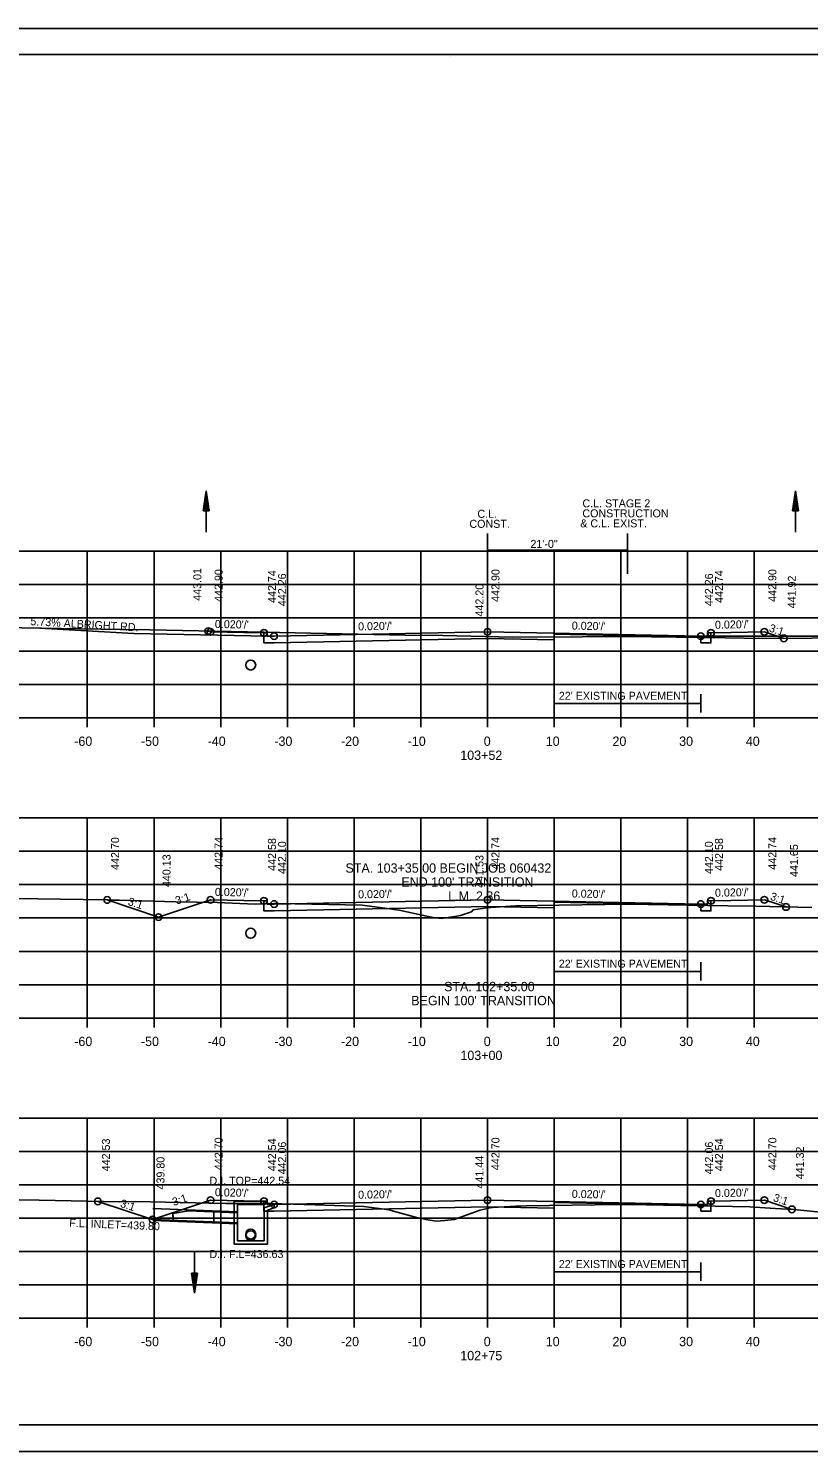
# Model space of a CAD drawing. Extents: x 1538688 to 1540766, y 656250 to 671912.
# Drawn here: x 1538789.4 to 1538906.3, y 656764.6 to 656977.9 of the extents above; entities that cross this region are included whole.
import ezdxf

# ---------------------------------------------------------------- set-up
doc = ezdxf.new("R2010")
doc.units = 0
for name, color, linetype in [('15', 7, 'Continuous'), ('16', 7, 'Continuous'), ('18', 7, 'Continuous'), ('19', 7, 'Continuous'), ('20', 7, 'Continuous'), ('22', 7, 'Continuous'), ('26', 7, 'Continuous'), ('39', 7, 'Continuous'), ('41', 7, 'Continuous'), ('42', 7, 'Continuous'), ('7', 7, 'Continuous'), ('Borings', 7, 'Continuous'), ('Default', 7, 'Continuous'), ('Horizontal Alignment', 7, 'Continuous'), ('RipRap', 7, 'Continuous'), ('Wall Heights', 7, 'Continuous')]:
    doc.layers.add(name, color=color, linetype=linetype)

msp = doc.modelspace()

# ---------------------------------------------------------------- linework, layer by layer
at = {"layer": '15'}
for p, q in [((1538815.57, 656905.59), (1538816.02, 656908.59)), ((1538815.64, 656905.59), (1538816.02, 656908.09)), ((1538815.72, 656905.59), (1538816.02, 656907.58)), ((1538815.79, 656905.59), (1538816.02, 656907.08)), ((1538816.47, 656905.59), (1538816.02, 656908.59)), ((1538816.39, 656905.59), (1538816.02, 656908.09)), ((1538816.31, 656905.59), (1538816.02, 656907.58)), ((1538816.24, 656905.59), (1538816.02, 656907.08)), ((1538903.89, 656905.59), (1538904.34, 656908.59)), ((1538903.96, 656905.59), (1538904.34, 656908.09)), ((1538904.04, 656905.59), (1538904.34, 656907.58)), ((1538904.12, 656905.59), (1538904.34, 656907.08)), ((1538904.79, 656905.59), (1538904.34, 656908.59)), ((1538904.71, 656905.59), (1538904.34, 656908.09)), ((1538904.64, 656905.59), (1538904.34, 656907.58)), ((1538904.56, 656905.59), (1538904.34, 656907.08)), ((1538816.47, 656905.59), (1538815.57, 656905.59)), ((1538815.87, 656905.59), (1538816.02, 656906.57)), ((1538815.95, 656905.59), (1538816.02, 656906.07)), ((1538816.16, 656905.59), (1538816.02, 656906.57)), ((1538816.09, 656905.59), (1538816.02, 656906.07)), ((1538904.79, 656905.59), (1538903.89, 656905.59)), ((1538904.19, 656905.59), (1538904.34, 656906.57)), ((1538904.27, 656905.59), (1538904.34, 656906.07)), ((1538904.48, 656905.59), (1538904.34, 656906.57)), ((1538904.41, 656905.59), (1538904.34, 656906.07))]:
    msp.add_line(p, q, dxfattribs=at)
at = {"layer": '16'}
for p, q in [((1538790.18, 656888.05), (1538805.18, 656887.19)), ((1538805.18, 656887.19), (1538825.18, 656886.79)), ((1538891.18, 656886.79), (1538911.18, 656886.79))]:
    msp.add_line(p, q, dxfattribs=at)
at = {"layer": '18'}
msp.add_lwpolyline([(1538737.19, 656888.86), (1538742.03, 656888.8), (1538752.15, 656888.7), (1538759.68, 656888.6), (1538766.9, 656888.53), (1538780.14, 656888.28), (1538784.82, 656888.17), (1538788.37, 656888.08), (1538803.16, 656887.83), (1538803.73, 656887.82), (1538807.57, 656887.75), (1538824.63, 656887.39), (1538827, 656887.35), (1538845.83, 656886.97), (1538851.49, 656886.9), (1538861.93, 656886.67), (1538872.4, 656886.73), (1538879.09, 656886.78), (1538893.84, 656886.54), (1538899.36, 656886.45), (1538914.28, 656886.58)], dxfattribs=at)
at = {"layer": '19'}
for p, q in [((1538718.18, 656859.56), (1538998.18, 656859.56)), ((1538798.18, 656829.56), (1538798.18, 656859.56)), ((1538808.18, 656829.56), (1538808.18, 656859.56)), ((1538818.18, 656829.56), (1538818.18, 656859.56)), ((1538828.18, 656829.56), (1538828.18, 656859.56)), ((1538838.18, 656829.56), (1538838.18, 656859.56)), ((1538848.18, 656829.56), (1538848.18, 656859.56)), ((1538858.18, 656829.56), (1538858.18, 656859.56)), ((1538868.18, 656829.56), (1538868.18, 656859.56)), ((1538878.18, 656829.56), (1538878.18, 656859.56)), ((1538888.18, 656829.56), (1538888.18, 656859.56)), ((1538898.18, 656829.56), (1538898.18, 656859.56)), ((1538718.18, 656854.56), (1538998.18, 656854.56)), ((1538718.18, 656849.56), (1538998.18, 656849.56)), ((1538718.18, 656844.56), (1538998.18, 656844.56)), ((1538718.18, 656839.56), (1538998.18, 656839.56)), ((1538868.17, 656837.93), (1538868.17, 656835.18)), ((1538890.17, 656837.93), (1538890.17, 656835.18)), ((1538718.18, 656834.56), (1538998.18, 656834.56)), ((1538890.17, 656836.55), (1538868.17, 656836.55)), ((1538718.18, 656829.56), (1538998.18, 656829.56)), ((1538718.18, 656829.56), (1538998.18, 656829.56)), ((1538798.18, 656828.16), (1538798.18, 656829.56)), ((1538808.18, 656828.16), (1538808.18, 656829.56)), ((1538818.18, 656828.16), (1538818.18, 656829.56)), ((1538828.18, 656828.16), (1538828.18, 656829.56)), ((1538838.18, 656828.16), (1538838.18, 656829.56)), ((1538848.18, 656828.16), (1538848.18, 656829.56)), ((1538858.18, 656828.16), (1538858.18, 656829.56)), ((1538868.18, 656828.16), (1538868.18, 656829.56)), ((1538878.18, 656828.16), (1538878.18, 656829.56)), ((1538888.18, 656828.16), (1538888.18, 656829.56)), ((1538898.18, 656828.16), (1538898.18, 656829.56)), ((1538718.18, 656814.56), (1538998.18, 656814.56)), ((1538718.18, 656814.56), (1538998.18, 656814.56)), ((1538798.18, 656784.56), (1538798.18, 656814.56)), ((1538798.18, 656784.56), (1538798.18, 656814.56)), ((1538808.18, 656784.56), (1538808.18, 656814.56)), ((1538808.18, 656784.56), (1538808.18, 656814.56)), ((1538818.18, 656784.56), (1538818.18, 656814.56)), ((1538818.18, 656784.56), (1538818.18, 656814.56)), ((1538828.18, 656784.56), (1538828.18, 656814.56)), ((1538828.18, 656784.56), (1538828.18, 656814.56)), ((1538838.18, 656784.56), (1538838.18, 656814.56)), ((1538838.18, 656784.56), (1538838.18, 656814.56)), ((1538848.18, 656784.56), (1538848.18, 656814.56)), ((1538848.18, 656784.56), (1538848.18, 656814.56)), ((1538858.18, 656784.56), (1538858.18, 656814.56)), ((1538858.18, 656784.56), (1538858.18, 656814.56)), ((1538868.18, 656784.56), (1538868.18, 656814.56)), ((1538868.18, 656784.56), (1538868.18, 656814.56)), ((1538878.18, 656784.56), (1538878.18, 656814.56)), ((1538878.18, 656784.56), (1538878.18, 656814.56)), ((1538888.18, 656784.56), (1538888.18, 656814.56)), ((1538888.18, 656784.56), (1538888.18, 656814.56)), ((1538898.18, 656784.56), (1538898.18, 656814.56)), ((1538898.18, 656784.56), (1538898.18, 656814.56)), ((1538718.18, 656809.56), (1538998.18, 656809.56)), ((1538718.18, 656809.56), (1538998.18, 656809.56)), ((1538718.18, 656804.56), (1538998.18, 656804.56)), ((1538718.18, 656804.56), (1538998.18, 656804.56)), ((1538807.98, 656801.02), (1538820.68, 656800.52)), ((1538820.18, 656802.1), (1538824.93, 656802.1)), ((1538820.18, 656800.6), (1538820.18, 656802.1)), ((1538820.68, 656800.6), (1538820.68, 656801.6)), ((1538820.68, 656801.6), (1538824.68, 656801.6)), ((1538825.01, 656801.94), (1538824.68, 656801.6)), ((1538826.18, 656801.62), (1538824.68, 656801.1)), ((1538824.68, 656800.6), (1538824.68, 656801.1)), ((1538825.01, 656801.94), (1538824.93, 656802.1)), ((1538826.18, 656801.09), (1538825.18, 656800.75)), ((1538825.18, 656800.6), (1538825.18, 656800.75)), ((1538718.18, 656799.56), (1538998.18, 656799.56)), ((1538718.18, 656799.56), (1538998.18, 656799.56)), ((1538807.98, 656799.36), (1538820.68, 656798.86)), ((1538807.98, 656799.19), (1538820.68, 656798.69)), ((1538811.03, 656799.94), (1538811.03, 656799.24)), ((1538718.18, 656794.56), (1538998.18, 656794.56)), ((1538718.18, 656794.56), (1538998.18, 656794.56)), ((1538814.23, 656794.48), (1538814.23, 656788.3)), ((1538868.17, 656792.9), (1538868.17, 656790.15)), ((1538890.17, 656792.9), (1538890.17, 656790.15)), ((1538813.78, 656791.3), (1538814.23, 656788.3)), ((1538813.78, 656791.3), (1538814.68, 656791.3)), ((1538813.85, 656791.3), (1538814.23, 656788.8)), ((1538813.93, 656791.3), (1538814.23, 656789.31)), ((1538814, 656791.3), (1538814.23, 656789.81)), ((1538814.08, 656791.3), (1538814.23, 656790.32)), ((1538814.16, 656791.3), (1538814.23, 656790.82)), ((1538814.68, 656791.3), (1538814.23, 656788.3)), ((1538814.38, 656791.3), (1538814.23, 656790.32)), ((1538814.53, 656791.3), (1538814.23, 656789.31)), ((1538814.6, 656791.3), (1538814.23, 656788.8)), ((1538814.45, 656791.3), (1538814.23, 656789.81)), ((1538814.3, 656791.3), (1538814.23, 656790.82)), ((1538890.17, 656791.52), (1538868.17, 656791.52)), ((1538718.18, 656789.56), (1538998.18, 656789.56)), ((1538718.18, 656789.56), (1538998.18, 656789.56)), ((1538718.18, 656784.56), (1538998.18, 656784.56)), ((1538718.18, 656784.56), (1538998.18, 656784.56)), ((1538718.18, 656784.56), (1538998.18, 656784.56)), ((1538798.18, 656783.16), (1538798.18, 656784.56)), ((1538808.18, 656783.16), (1538808.18, 656784.56)), ((1538818.18, 656783.16), (1538818.18, 656784.56)), ((1538828.18, 656783.16), (1538828.18, 656784.56)), ((1538838.18, 656783.16), (1538838.18, 656784.56)), ((1538848.18, 656783.16), (1538848.18, 656784.56)), ((1538858.18, 656783.16), (1538858.18, 656784.56)), ((1538868.18, 656783.16), (1538868.18, 656784.56)), ((1538878.18, 656783.16), (1538878.18, 656784.56)), ((1538888.18, 656783.16), (1538888.18, 656784.56)), ((1538898.18, 656783.16), (1538898.18, 656784.56))]:
    msp.add_line(p, q, dxfattribs=at)
for points in [[(1538780.55, 656847.56), (1538797.56, 656847.32), (1538801.16, 656847.26), (1538801.59, 656847.25), (1538801.9, 656847.25), (1538802.98, 656847.23), (1538811.47, 656846.99), (1538817.65, 656846.86), (1538823.36, 656846.62), (1538826.27, 656846.73), (1538826.86, 656846.73), (1538839.37, 656846.49), (1538843.54, 656845.91), (1538844.16, 656845.85), (1538844.96, 656845.72), (1538849.09, 656844.85), (1538850.05, 656844.65), (1538851.23, 656844.48), (1538853.3, 656844.76), (1538854.15, 656844.92), (1538855.78, 656845.49), (1538856.03, 656845.79), (1538857.42, 656845.96), (1538858, 656846.07), (1538860.1, 656846.24), (1538862.41, 656846.37), (1538868.88, 656846.48), (1538879.26, 656846.62), (1538894.22, 656846.38), (1538898.4, 656846.31), (1538906.8, 656846.12)], [(1538801.15, 656847.26), (1538808.86, 656844.69), (1538816.67, 656847.29), (1538821.67, 656847.19), (1538824.67, 656847.13), (1538825.17, 656847.13), (1538825.18, 656846.63), (1538826.18, 656846.65), (1538858.18, 656847.29), (1538890.18, 656846.65), (1538891.18, 656846.63), (1538891.19, 656847.13), (1538891.69, 656847.13), (1538894.69, 656847.19), (1538899.69, 656847.29), (1538902.94, 656846.21)], [(1538891.69, 656847.13), (1538891.69, 656845.63), (1538890.18, 656845.65), (1538890.18, 656845.65), (1538890.18, 656846.48), (1538868.18, 656846.92), (1538868.18, 656846.09), (1538858.18, 656846.29), (1538826.18, 656845.65), (1538824.67, 656845.63), (1538824.67, 656847.13)], [(1538787.98, 656802.29), (1538790.96, 656802.24), (1538803.03, 656802.02), (1538805.34, 656802.04), (1538818.97, 656801.78), (1538821.78, 656801.75), (1538825.71, 656801.74), (1538832.33, 656801.54), (1538839.62, 656801.33), (1538843.43, 656800.8), (1538844.09, 656800.6), (1538847.72, 656799.6), (1538848.73, 656799.43), (1538848.95, 656799.38), (1538850.48, 656799.11), (1538851.77, 656799.19), (1538853.18, 656799.36), (1538856.95, 656800.71), (1538857.04, 656800.75), (1538858.83, 656801.14), (1538858.85, 656801.15), (1538858.91, 656801.15), (1538862.45, 656801.38), (1538864.05, 656801.4), (1538877.76, 656801.6), (1538879.25, 656801.62), (1538879.25, 656801.62), (1538879.41, 656801.62), (1538897.52, 656801.27), (1538901.33, 656801.02), (1538904.1, 656800.87), (1538909.04, 656800.38)], [(1538799.77, 656802.08), (1538807.95, 656799.36), (1538816.67, 656802.26), (1538821.67, 656802.16), (1538824.67, 656802.1), (1538825.17, 656802.1), (1538825.18, 656801.6), (1538826.18, 656801.62), (1538858.18, 656802.26), (1538890.18, 656801.62), (1538891.18, 656801.6), (1538891.19, 656802.1), (1538891.69, 656802.1), (1538894.69, 656802.16), (1538899.69, 656802.26), (1538903.83, 656800.88)], [(1538811.03, 656799.24), (1538811.02, 656800.24), (1538813.33, 656800.65), (1538817.16, 656800.49), (1538817.16, 656798.99)], [(1538811.04, 656800.24), (1538813.32, 656800.65), (1538820.68, 656800.36)], [(1538825.18, 656800.6), (1538825.18, 656795.68), (1538822.68, 656795.68), (1538820.18, 656795.68), (1538820.18, 656800.6)], [(1538824.68, 656800.6), (1538824.68, 656796.18), (1538822.68, 656796.18), (1538820.68, 656796.18), (1538820.68, 656800.6)], [(1538891.69, 656802.1), (1538891.69, 656800.6), (1538890.18, 656800.62), (1538890.18, 656800.62), (1538890.18, 656801.45), (1538868.18, 656801.89), (1538868.18, 656801.06), (1538858.18, 656801.26), (1538826.18, 656800.62), (1538824.67, 656800.6), (1538824.67, 656802.1)], [(1538826.18, 656801.09), (1538826.18, 656801.62)]]:
    msp.add_lwpolyline(points, dxfattribs=at)
for centre, radius in [((1538801.15, 656847.26), 0.5), ((1538816.67, 656847.29), 0.5), ((1538824.67, 656847.13), 0.5), ((1538858.18, 656847.29), 0.5), ((1538891.69, 656847.13), 0.5), ((1538899.69, 656847.29), 0.5), ((1538808.86, 656844.69), 0.5), ((1538826.18, 656846.65), 0.5), ((1538890.18, 656846.65), 0.5), ((1538902.94, 656846.21), 0.5), ((1538822.68, 656842.27), 0.75), ((1538799.77, 656802.08), 0.5), ((1538816.67, 656802.26), 0.5), ((1538824.67, 656802.1), 0.5), ((1538858.18, 656802.26), 0.5), ((1538891.69, 656802.1), 0.5), ((1538899.69, 656802.26), 0.5), ((1538826.18, 656801.62), 0.5), ((1538890.18, 656801.62), 0.5), ((1538903.83, 656800.88), 0.5), ((1538807.95, 656799.36), 0.5), ((1538822.68, 656797.18), 0.75), ((1538822.68, 656796.93), 0.75)]:
    msp.add_circle(centre, radius, dxfattribs=at)
at = {"layer": '20'}
msp.add_lwpolyline([(1538816.32, 656887.57), (1538816.67, 656887.45), (1538821.67, 656887.35), (1538824.67, 656887.29), (1538825.17, 656887.29), (1538825.18, 656886.79), (1538826.18, 656886.81), (1538858.18, 656887.45), (1538890.18, 656886.81), (1538891.18, 656886.79), (1538891.19, 656887.29), (1538891.69, 656887.29), (1538894.69, 656887.35), (1538899.69, 656887.45), (1538902.61, 656886.48)], dxfattribs=at)
at = {"layer": '22'}
for p, q in [((1538718.18, 656899.56), (1538998.18, 656899.56)), ((1538798.18, 656874.56), (1538798.18, 656899.56)), ((1538808.18, 656874.56), (1538808.18, 656899.56)), ((1538818.18, 656874.56), (1538818.18, 656899.56)), ((1538828.18, 656874.56), (1538828.18, 656899.56)), ((1538838.18, 656874.56), (1538838.18, 656899.56)), ((1538848.18, 656874.56), (1538848.18, 656899.56)), ((1538858.18, 656874.56), (1538858.18, 656899.56)), ((1538868.18, 656874.56), (1538868.18, 656899.56)), ((1538878.18, 656874.56), (1538878.18, 656899.56)), ((1538888.18, 656874.56), (1538888.18, 656899.56)), ((1538898.18, 656874.56), (1538898.18, 656899.56)), ((1538718.18, 656894.56), (1538998.18, 656894.56)), ((1538718.18, 656889.56), (1538998.18, 656889.56)), ((1538718.18, 656884.56), (1538998.18, 656884.56)), ((1538718.18, 656879.56), (1538998.18, 656879.56)), ((1538718.18, 656874.56), (1538998.18, 656874.56))]:
    msp.add_line(p, q, dxfattribs=at)
at = {"layer": '26'}
for p, q in [((1538687.78, 656977.91), (1539021.11, 656977.91)), ((1538687.78, 656764.58), (1539021.11, 656764.58))]:
    msp.add_line(p, q, dxfattribs=at)
msp.add_lwpolyline([(1538687.77, 656977.91), (1539021.11, 656977.91), (1539021.11, 656764.57), (1538687.77, 656764.57)], close=True, dxfattribs=at)
for centre in [(1538816.32, 656887.57), (1538816.67, 656887.45), (1538858.18, 656887.45), (1538899.69, 656887.45), (1538824.67, 656887.29), (1538826.18, 656886.81), (1538826.18, 656886.81), (1538890.18, 656886.81), (1538890.18, 656886.81), (1538891.69, 656887.29), (1538902.61, 656886.48)]:
    msp.add_circle(centre, 0.5, dxfattribs=at)
at = {"layer": '39'}
for p, q in [((1538816.02, 656902.41), (1538816.02, 656908.59)), ((1538904.34, 656902.41), (1538904.34, 656908.59))]:
    msp.add_line(p, q, dxfattribs=at)
msp.add_circle((1538822.68, 656882.48), 0.75, dxfattribs=at)
at = {"layer": '7'}
for p, q in [((1538868.17, 656878.09), (1538868.17, 656875.34)), ((1538890.17, 656878.09), (1538890.17, 656875.34)), ((1538890.17, 656876.71), (1538868.17, 656876.71))]:
    msp.add_line(p, q, dxfattribs=at)
at = {"layer": 'Borings'}
for p, q in [((1538718.18, 656874.56), (1538998.18, 656874.56)), ((1538798.18, 656873.16), (1538798.18, 656874.56)), ((1538808.18, 656873.16), (1538808.18, 656874.56)), ((1538818.18, 656873.16), (1538818.18, 656874.56)), ((1538828.18, 656873.16), (1538828.18, 656874.56)), ((1538838.18, 656873.16), (1538838.18, 656874.56)), ((1538848.18, 656873.16), (1538848.18, 656874.56)), ((1538858.18, 656873.16), (1538858.18, 656874.56)), ((1538868.18, 656873.16), (1538868.18, 656874.56)), ((1538878.18, 656873.16), (1538878.18, 656874.56)), ((1538888.18, 656873.16), (1538888.18, 656874.56)), ((1538898.18, 656873.16), (1538898.18, 656874.56))]:
    msp.add_line(p, q, dxfattribs=at)
at = {"layer": 'Default'}
for p, q in [((1538858.18, 656902.22), (1538858.18, 656888.88)), ((1538879.17, 656902.22), (1538879.17, 656896.15)), ((1538879.17, 656899.72), (1538858.18, 656899.72))]:
    msp.add_line(p, q, dxfattribs=at)
at = {"layer": 'RipRap'}
for p, q in [((1538700.18, 656974.02), (1539016.36, 656974.02)), ((1538852.7, 656973.76), (1538852.7, 656973.76)), ((1538852.7, 656973.76), (1538852.7, 656973.76)), ((1539016.36, 656768.56), (1538700.18, 656768.56))]:
    msp.add_line(p, q, dxfattribs=at)
at = {"layer": 'Wall Heights'}
msp.add_lwpolyline([(1538891.69, 656887.29), (1538891.69, 656885.79), (1538890.18, 656885.81), (1538890.18, 656885.81), (1538890.18, 656886.65), (1538868.18, 656887.09), (1538868.18, 656886.25), (1538858.18, 656886.45), (1538826.18, 656885.81), (1538824.67, 656885.79), (1538824.67, 656887.29)], dxfattribs=at)

# ---------------------------------------------------------------- texts
at = {"layer": '16'}
msp.add_text('5.73% ALBRIGHT RD.', height=1.2, rotation=356.6587, dxfattribs=at).set_placement((1538789.62, 656888.47))
at = {"layer": '19'}
for s, rotation, p in [('442.70', 90, (1538802.95, 656851.76)), ('442.74', 90, (1538818.47, 656851.79)), ('442.58', 90, (1538826.47, 656851.63)), ('442.10', 90, (1538827.98, 656851.15)), ('442.74', 90, (1538859.98, 656851.79)), ('442.10', 90, (1538891.98, 656851.15)), ('442.58', 90, (1538893.49, 656851.63)), ('442.74', 90, (1538901.49, 656851.79)), ('440.13', 90, (1538810.66, 656849.19)), ('441.53', 90, (1538857.58, 656849.09)), ('441.65', 90, (1538904.74, 656850.71)), ('3:1', 341.5651, (1538804.16, 656846.55)), ('3:1', 18.4349, (1538811.6, 656846.56)), ("0.020'/'", 358.8542, (1538817.3, 656847.88)), ("0.020'/'", 1.1458, (1538838.79, 656847.5)), ("0.020'/'", 358.8542, (1538870.81, 656847.64)), ("0.020'/'", 1.1458, (1538892.3, 656847.74)), ('3:1', 341.5651, (1538900.47, 656847.32)), ('442.53', 90, (1538801.57, 656806.58)), ('442.70', 90, (1538818.47, 656806.76)), ('442.54', 90, (1538826.47, 656806.6)), ('442.70', 90, (1538859.98, 656806.76)), ('442.54', 90, (1538893.49, 656806.6)), ('442.70', 90, (1538901.49, 656806.76)), ('442.06', 90, (1538827.98, 656806.12)), ('442.06', 90, (1538891.98, 656806.12)), ('441.32', 90, (1538905.63, 656805.38)), ('439.80', 90, (1538809.75, 656803.86)), ('441.44', 90, (1538857.58, 656804)), ('3:1', 18.4349, (1538811.15, 656801.38)), ("0.020'/'", 358.8542, (1538817.3, 656802.85)), ("0.020'/'", 1.1458, (1538838.79, 656802.47)), ("0.020'/'", 358.8542, (1538870.81, 656802.61)), ("0.020'/'", 1.1458, (1538892.3, 656802.71)), ('3:1', 341.5651, (1538900.92, 656802.15)), ('3:1', 341.5651, (1538803.02, 656801.29)), ('F.L. INLET=439.80', 357.745, (1538795.45, 656798.27))]:
    msp.add_text(s, height=1.2, rotation=rotation, dxfattribs=at).set_placement(p)
for s, height, p in [("22' EXISTING PAVEMENT", 1.2, (1538868.87, 656837.11)), ('-60', 1.4, (1538796.22, 656825.36)), ('-50', 1.4, (1538806.22, 656825.36)), ('-40', 1.4, (1538816.22, 656825.36)), ('-30', 1.4, (1538826.22, 656825.36)), ('-20', 1.4, (1538836.22, 656825.36)), ('-10', 1.4, (1538846.22, 656825.36)), ('0', 1.4, (1538857.62, 656825.36)), ('10', 1.4, (1538866.92, 656825.36)), ('20', 1.4, (1538876.92, 656825.36)), ('30', 1.4, (1538886.92, 656825.36)), ('40', 1.4, (1538896.92, 656825.36)), ('103+00', 1.4, (1538854.12, 656823.26)), ('D.I. TOP=442.54', 1.2, (1538816.5, 656804.57)), ('D.I. F.L=436.63', 1.2, (1538816.48, 656793.58)), ("22' EXISTING PAVEMENT", 1.2, (1538868.87, 656792.08)), ('-60', 1.4, (1538796.22, 656780.36)), ('-50', 1.4, (1538806.22, 656780.36)), ('-40', 1.4, (1538816.22, 656780.36)), ('-30', 1.4, (1538826.22, 656780.36)), ('-20', 1.4, (1538836.22, 656780.36)), ('-10', 1.4, (1538846.22, 656780.36)), ('0', 1.4, (1538857.62, 656780.36)), ('10', 1.4, (1538866.92, 656780.36)), ('20', 1.4, (1538876.92, 656780.36)), ('30', 1.4, (1538886.92, 656780.36)), ('40', 1.4, (1538896.92, 656780.36)), ('102+75', 1.4, (1538854.1, 656778.26))]:
    msp.add_text(s, height=height, dxfattribs=at).set_placement(p)
at = {"layer": '41'}
for s, p in [('443.01', (1538815.27, 656892.11)), ('442.90', (1538818.47, 656891.95)), ('442.74', (1538826.47, 656891.79)), ('442.90', (1538859.98, 656891.95)), ('442.74', (1538893.49, 656891.79)), ('442.90', (1538901.49, 656891.95)), ('442.26', (1538827.98, 656891.31)), ('442.20', (1538857.58, 656889.75)), ('442.26', (1538891.98, 656891.31)), ('441.92', (1538904.41, 656890.98))]:
    msp.add_text(s, height=1.2, rotation=90, dxfattribs=at).set_placement(p)
at = {"layer": '42'}
for s, rotation, p in [("0.020'/'", 358.8542, (1538817.3, 656888.04)), ("0.020'/'", 1.1458, (1538838.79, 656887.67)), ("0.020'/'", 358.8542, (1538870.81, 656887.8)), ("0.020'/'", 1.1458, (1538892.3, 656887.91)), ('3:1', 341.5651, (1538900.3, 656887.54))]:
    msp.add_text(s, height=1.2, rotation=rotation, dxfattribs=at).set_placement(p)
at = {"layer": '7'}
msp.add_text("22' EXISTING PAVEMENT", height=1.2, dxfattribs=at).set_placement((1538868.87, 656877.27))
at = {"layer": 'Default'}
for s, p in [('C.L. STAGE 2', (1538872.42, 656906.12)), ('C.L.', (1538856.67, 656904.55)), ('CONSTRUCTION', (1538872.41, 656904.62)), ('CONST.', (1538855.47, 656903.05)), ('& C.L. EXIST.', (1538872.09, 656903.12)), ('21\'-0"', (1538864.62, 656900.04))]:
    msp.add_text(s, height=1.2, dxfattribs=at).set_placement(p)
at = {"layer": 'Horizontal Alignment'}
for s, p in [('-60', (1538796.22, 656870.36)), ('-50', (1538806.22, 656870.36)), ('-40', (1538816.22, 656870.36)), ('-30', (1538826.22, 656870.36)), ('-20', (1538836.22, 656870.36)), ('-10', (1538846.22, 656870.36)), ('0', (1538857.62, 656870.36)), ('10', (1538866.92, 656870.36)), ('20', (1538876.92, 656870.36)), ('30', (1538886.92, 656870.36)), ('40', (1538896.92, 656870.36)), ('103+52', (1538854.1, 656868.26)), ('STA. 103+35.00 BEGIN JOB 060432', (1538836.89, 656851.35)), ("END 100' TRANSITION", (1538845.27, 656849.25)), ('L.M. 2.36', (1538852.29, 656847.15)), ('STA. 102+35.00', (1538851.67, 656833.58)), ("BEGIN 100' TRANSITION", (1538846.75, 656831.48))]:
    msp.add_text(s, height=1.4, dxfattribs=at).set_placement(p)

doc.saveas('drawing.dxf')
